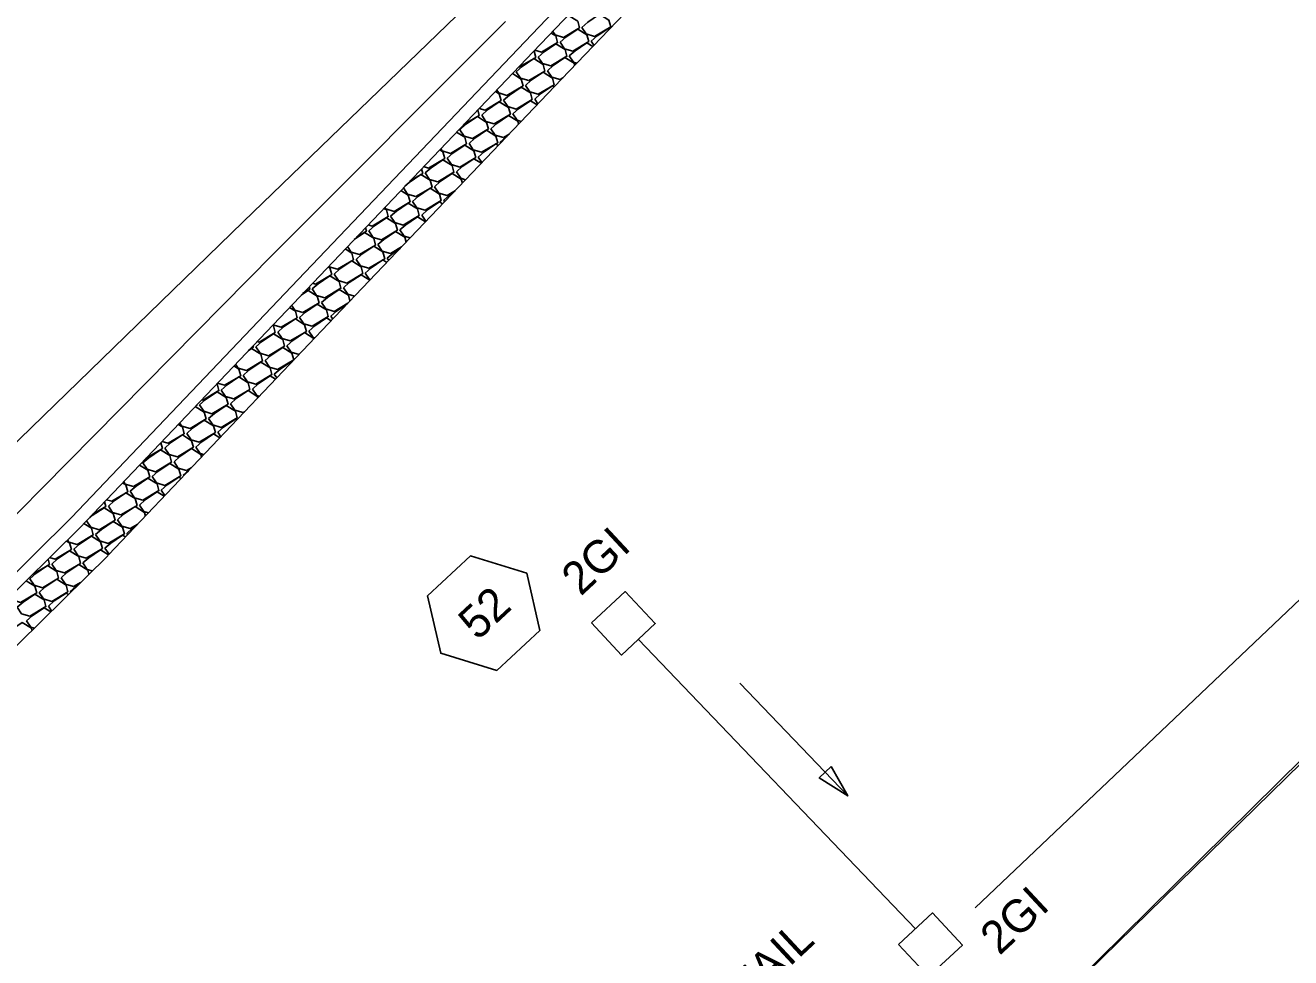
# Model space of a CAD drawing. Extents: x 2384780 to 2405432, y 547869 to 573706.
# Drawn here: x 2397238 to 2397430.9, y 559008.8 to 559150.9 of the extents above; entities that cross this region are included whole.
import ezdxf

# ---------------------------------------------------------------- set-up
doc = ezdxf.new("R2010")
doc.units = 0
for name, color, linetype in [('Old_Level_1', 7, 'Continuous'), ('Old_Level_19', 7, 'Continuous'), ('Old_Level_20', 7, 'Continuous'), ('Old_Level_48', 7, 'Continuous'), ('Old_Level_5', 7, 'Continuous'), ('Old_Level_62', 7, 'Continuous'), ('Old_Level_9', 7, 'Continuous'), ('Prop Drainage Box Number Symbol CELL', 7, 'Continuous')]:
    doc.layers.add(name, color=color, linetype=linetype)

msp = doc.modelspace()

# ---------------------------------------------------------------- linework, layer by layer
at = {"layer": 'Old_Level_1'}
msp.add_line((2397373.68, 559013.22), (2397331.45, 559057.31), dxfattribs=at)
at = {"layer": 'Old_Level_19'}
msp.add_lwpolyline([(2397521.4, 559148.04), (2397382.76, 559016.38)], dxfattribs=at)
at = {"layer": 'Old_Level_20'}
for p, q in [((2397349.98, 559183.01), (2397315.4, 559146.82)), ((2397319.74, 559142.67), (2397354.32, 559178.86)), ((2397315.4, 559146.82), (2397280.84, 559110.59)), ((2397285.19, 559106.45), (2397319.74, 559142.67)), ((2397280.84, 559110.59), (2397246.34, 559074.32)), ((2397250.68, 559070.18), (2397285.19, 559106.46)), ((2397246.4, 559074.39), (2397210.79, 559039.28)), ((2397215, 559035.01), (2397250.62, 559070.11))]:
    msp.add_line(p, q, dxfattribs=at)
for points in [[(2397320.6, 559152.26), (2397320.79, 559152.39), (2397322.2, 559151.51), (2397322.48, 559150.5), (2397320.02, 559149.04), (2397318.76, 559149.41), (2397318.39, 559149.95)], [(2397322.85, 559150.55), (2397323.73, 559151.34), (2397325.53, 559152.56), (2397326.94, 559151.68), (2397327.22, 559150.66), (2397324.76, 559149.2), (2397323.5, 559149.58), (2397322.85, 559150.55)], [(2397319.51, 559148.3), (2397320.39, 559149.09), (2397322.2, 559150.31), (2397323.6, 559149.43), (2397323.88, 559148.41), (2397321.43, 559146.95), (2397320.17, 559147.32), (2397319.51, 559148.3)], [(2397324.25, 559148.47), (2397325.14, 559149.26), (2397326.94, 559150.47), (2397327.1, 559150.37)], [(2397318.16, 559149.7), (2397318.86, 559149.26), (2397319.14, 559148.24), (2397316.69, 559146.79), (2397315.66, 559147.09)], [(2397316.17, 559146.05), (2397317.06, 559146.84), (2397318.86, 559148.06), (2397320.27, 559147.18), (2397320.54, 559146.16), (2397318.09, 559144.7), (2397316.83, 559145.07), (2397316.17, 559146.05)], [(2397320.92, 559146.22), (2397321.8, 559147.01), (2397323.6, 559148.22), (2397324.5, 559147.66)], [(2397324.67, 559147.84), (2397324.25, 559148.47)], [(2397315.54, 559146.96), (2397315.8, 559145.99), (2397313.35, 559144.53), (2397313.25, 559144.56)], [(2397317.58, 559143.96), (2397318.46, 559144.76), (2397320.26, 559145.97), (2397321.67, 559145.1), (2397321.76, 559144.78)], [(2397322.06, 559145.1), (2397321.57, 559145.24), (2397320.92, 559146.22)], [(2397312.84, 559143.8), (2397313.72, 559144.59), (2397315.52, 559145.8), (2397316.93, 559144.93), (2397317.21, 559143.91), (2397314.75, 559142.45), (2397313.49, 559142.82), (2397312.84, 559143.8)], [(2397319.94, 559142.88), (2397319.5, 559142.62), (2397318.24, 559142.99), (2397317.58, 559143.96)], [(2397312.25, 559143.52), (2397313.59, 559142.68), (2397313.87, 559141.66), (2397311.42, 559140.2), (2397310.16, 559140.57), (2397309.86, 559141.01)], [(2397314.24, 559141.71), (2397315.12, 559142.51), (2397316.93, 559143.72), (2397318.33, 559142.85), (2397318.61, 559141.83), (2397316.16, 559140.37), (2397314.9, 559140.74), (2397314.24, 559141.71)], [(2397309.66, 559140.8), (2397310.25, 559140.43), (2397310.53, 559139.41), (2397308.08, 559137.95), (2397307.19, 559138.21)], [(2397310.9, 559139.46), (2397311.79, 559140.25), (2397313.59, 559141.47), (2397315, 559140.59), (2397315.28, 559139.58), (2397312.82, 559138.12), (2397311.56, 559138.49), (2397310.9, 559139.46)], [(2397315.65, 559139.63), (2397316.53, 559140.42), (2397318.33, 559141.64), (2397318.6, 559141.48)], [(2397307.57, 559137.21), (2397308.45, 559138), (2397310.25, 559139.22), (2397311.66, 559138.34), (2397311.94, 559137.33), (2397309.49, 559135.87), (2397308.22, 559136.24), (2397307.57, 559137.21)], [(2397312.31, 559137.38), (2397313.19, 559138.17), (2397315, 559139.39), (2397316, 559138.76)], [(2397316.14, 559138.9), (2397315.65, 559139.63)], [(2397304.23, 559134.96), (2397305.11, 559135.75), (2397306.92, 559136.97), (2397308.32, 559136.09), (2397308.6, 559135.08), (2397306.15, 559133.62), (2397304.89, 559133.99), (2397304.23, 559134.96)], [(2397306.97, 559137.98), (2397307.2, 559137.16), (2397304.86, 559135.77)], [(2397308.97, 559135.13), (2397309.86, 559135.92), (2397311.66, 559137.14), (2397313.06, 559136.26), (2397313.19, 559135.81)], [(2397313.59, 559136.22), (2397312.97, 559136.41), (2397312.31, 559137.38)], [(2397303.75, 559134.61), (2397304.99, 559133.84), (2397305.27, 559132.82), (2397302.81, 559131.37), (2397301.55, 559131.74), (2397301.33, 559132.07)], [(2397305.64, 559132.88), (2397306.52, 559133.67), (2397308.32, 559134.89), (2397309.73, 559134.01), (2397310.01, 559132.99), (2397307.55, 559131.53), (2397306.29, 559131.9), (2397305.64, 559132.88)], [(2397311.74, 559134.29), (2397310.89, 559133.78), (2397309.63, 559134.16), (2397308.97, 559135.13)], [(2397302.3, 559130.63), (2397303.18, 559131.42), (2397304.99, 559132.64), (2397306.39, 559131.76), (2397306.67, 559130.74), (2397304.22, 559129.28), (2397302.96, 559129.65), (2397302.3, 559130.63)], [(2397307.04, 559130.8), (2397307.92, 559131.59), (2397309.73, 559132.8), (2397310.1, 559132.57)], [(2397310.38, 559133.05), (2397311.26, 559133.84), (2397311.4, 559133.93)], [(2397310.45, 559132.94), (2397310.38, 559133.05)], [(2397301.16, 559131.89), (2397301.65, 559131.59), (2397301.93, 559130.57), (2397299.47, 559129.11), (2397298.72, 559129.34)], [(2397303.7, 559128.54), (2397304.59, 559129.34), (2397306.39, 559130.55), (2397307.51, 559129.85)], [(2397307.61, 559129.96), (2397307.04, 559130.8)], [(2397298.41, 559129), (2397298.59, 559128.32), (2397296.66, 559127.18)], [(2397298.96, 559128.38), (2397299.85, 559129.17), (2397301.65, 559130.39), (2397303.05, 559129.51), (2397303.33, 559128.49), (2397300.88, 559127.03), (2397299.62, 559127.4), (2397298.96, 559128.38)], [(2397305.12, 559127.35), (2397304.36, 559127.57), (2397303.7, 559128.54)], [(2397295.87, 559126.35), (2397296.51, 559126.92), (2397298.31, 559128.13), (2397299.72, 559127.26), (2397300, 559126.24), (2397297.54, 559124.78), (2397296.28, 559125.15), (2397295.64, 559126.1)], [(2397300.37, 559126.29), (2397301.25, 559127.09), (2397303.05, 559128.3), (2397304.46, 559127.43), (2397304.62, 559126.83)], [(2397295.26, 559125.71), (2397296.38, 559125.01), (2397296.66, 559123.99), (2397294.21, 559122.53), (2397292.95, 559122.9), (2397292.8, 559123.12)], [(2397297.03, 559124.04), (2397297.91, 559124.84), (2397299.72, 559126.05), (2397301.12, 559125.17), (2397301.4, 559124.16), (2397298.95, 559122.7), (2397297.69, 559123.07), (2397297.03, 559124.04)], [(2397303.55, 559125.7), (2397302.28, 559124.95), (2397301.02, 559125.32), (2397300.37, 559126.29)], [(2397301.77, 559124.21), (2397302.66, 559125), (2397303.29, 559125.43)], [(2397292.67, 559122.99), (2397293.04, 559122.76), (2397293.32, 559121.74), (2397290.87, 559120.28), (2397290.26, 559120.46)], [(2397293.69, 559121.79), (2397294.58, 559122.58), (2397296.38, 559123.8), (2397297.79, 559122.92), (2397298.06, 559121.91), (2397295.61, 559120.45), (2397294.35, 559120.82), (2397293.69, 559121.79)], [(2397298.44, 559121.96), (2397299.32, 559122.75), (2397301.12, 559123.97), (2397301.61, 559123.67)], [(2397301.92, 559123.99), (2397301.77, 559124.21)], [(2397290.36, 559119.54), (2397291.24, 559120.33), (2397293.04, 559121.55), (2397294.45, 559120.67), (2397294.73, 559119.66), (2397292.27, 559118.2), (2397291.01, 559118.57), (2397290.36, 559119.54)], [(2397295.1, 559119.71), (2397295.98, 559120.5), (2397297.78, 559121.72), (2397299.02, 559120.95)], [(2397299.07, 559121.01), (2397298.44, 559121.96)], [(2397288.14, 559118.24), (2397289.71, 559119.3), (2397291.11, 559118.42), (2397291.39, 559117.4), (2397288.94, 559115.95), (2397287.68, 559116.32), (2397287.11, 559117.16)], [(2397289.84, 559120.02), (2397289.99, 559119.49), (2397288.47, 559118.58)], [(2397291.76, 559117.46), (2397292.64, 559118.25), (2397294.45, 559119.47), (2397295.85, 559118.59), (2397296.06, 559117.85)], [(2397296.65, 559118.47), (2397295.76, 559118.74), (2397295.1, 559119.71)], [(2397288.42, 559115.21), (2397289.31, 559116), (2397291.11, 559117.22), (2397292.52, 559116.34), (2397292.8, 559115.32), (2397290.34, 559113.86), (2397289.08, 559114.23), (2397288.42, 559115.21)], [(2397295.35, 559117.11), (2397293.68, 559116.11), (2397292.42, 559116.48), (2397291.76, 559117.46)], [(2397286.77, 559116.8), (2397287.77, 559116.17), (2397288.05, 559115.15), (2397285.6, 559113.7), (2397284.34, 559114.07), (2397284.26, 559114.18)], [(2397289.83, 559113.13), (2397290.71, 559113.92), (2397292.52, 559115.13), (2397293.11, 559114.76)], [(2397293.17, 559115.38), (2397294.05, 559116.17), (2397295.18, 559116.93)], [(2397293.39, 559115.05), (2397293.17, 559115.38)], [(2397284.17, 559114.09), (2397284.44, 559113.92), (2397284.72, 559112.9), (2397282.26, 559111.44), (2397281.79, 559111.58)], [(2397285.09, 559112.96), (2397285.97, 559113.75), (2397287.77, 559114.97), (2397289.18, 559114.09), (2397289.46, 559113.07), (2397287.01, 559111.61), (2397285.75, 559111.98), (2397285.09, 559112.96)], [(2397290.59, 559112.12), (2397290.49, 559112.15), (2397289.83, 559113.13)], [(2397281.75, 559110.71), (2397282.63, 559111.5), (2397284.44, 559112.71), (2397285.84, 559111.84), (2397286.12, 559110.82), (2397283.67, 559109.36), (2397282.41, 559109.73), (2397281.75, 559110.71)], [(2397286.49, 559110.87), (2397287.38, 559111.67), (2397289.18, 559112.88), (2397290.52, 559112.05)], [(2397280.04, 559109.75), (2397281.1, 559110.46), (2397282.51, 559109.59), (2397282.79, 559108.57), (2397280.33, 559107.11), (2397279.07, 559107.48), (2397278.58, 559108.21)], [(2397281.27, 559111.04), (2397281.38, 559110.65), (2397280.27, 559109.99)], [(2397283.16, 559108.62), (2397284.04, 559109.42), (2397285.84, 559110.63), (2397287.25, 559109.76), (2397287.49, 559108.87)], [(2397288.18, 559109.6), (2397287.15, 559109.9), (2397286.49, 559110.87)], [(2397278.28, 559107.89), (2397279.17, 559107.34), (2397279.45, 559106.32), (2397277, 559104.86), (2397275.74, 559105.23)], [(2397279.82, 559106.37), (2397280.7, 559107.16), (2397282.51, 559108.38), (2397283.91, 559107.5), (2397284.19, 559106.49), (2397281.74, 559105.03), (2397280.48, 559105.4), (2397279.82, 559106.37)], [(2397287.15, 559108.52), (2397285.07, 559107.28), (2397283.81, 559107.65), (2397283.16, 559108.62)], [(2397284.56, 559106.54), (2397285.44, 559107.33), (2397287.07, 559108.43)], [(2397276.48, 559104.12), (2397277.37, 559104.91), (2397279.17, 559106.13), (2397280.57, 559105.25), (2397280.85, 559104.24), (2397278.4, 559102.78), (2397277.14, 559103.15), (2397276.48, 559104.12)], [(2397281.22, 559104.29), (2397282.11, 559105.08), (2397283.91, 559106.3), (2397284.62, 559105.86)], [(2397284.86, 559106.1), (2397284.56, 559106.54)], [(2397273.15, 559101.87), (2397274.03, 559102.66), (2397275.83, 559103.88), (2397277.24, 559103), (2397277.52, 559101.99), (2397275.06, 559100.53), (2397273.8, 559100.9), (2397273.15, 559101.87)], [(2397275.69, 559105.17), (2397275.83, 559105.09), (2397276.11, 559104.07), (2397273.66, 559102.61), (2397273.34, 559102.7)], [(2397277.89, 559102.04), (2397278.77, 559102.83), (2397280.57, 559104.05), (2397281.98, 559103.17), (2397282, 559103.1)], [(2397282.13, 559103.24), (2397281.88, 559103.32), (2397281.22, 559104.29)], [(2397271.99, 559101.29), (2397272.5, 559101.63), (2397273.9, 559100.75), (2397274.18, 559099.73), (2397271.73, 559098.28), (2397270.47, 559098.65), (2397270.06, 559099.25)], [(2397272.71, 559102.05), (2397272.77, 559101.82), (2397272.13, 559101.43)], [(2397274.55, 559099.79), (2397275.43, 559100.58), (2397277.24, 559101.8), (2397278.64, 559100.92), (2397278.92, 559099.9), (2397276.47, 559098.44), (2397275.21, 559098.81), (2397274.55, 559099.79)], [(2397279.73, 559100.72), (2397278.54, 559101.06), (2397277.89, 559102.04)], [(2397275.96, 559097.71), (2397276.84, 559098.5), (2397278.64, 559099.71), (2397278.73, 559099.66)], [(2397269.8, 559098.98), (2397270.56, 559098.5), (2397270.84, 559097.48), (2397268.39, 559096.02), (2397267.29, 559096.35)], [(2397271.21, 559097.54), (2397272.1, 559098.33), (2397273.9, 559099.55), (2397275.31, 559098.67), (2397275.58, 559097.65), (2397273.13, 559096.19), (2397271.87, 559096.56), (2397271.21, 559097.54)], [(2397276.33, 559097.15), (2397275.96, 559097.71)], [(2397267.21, 559096.26), (2397267.23, 559096.25), (2397267.51, 559095.23), (2397265.05, 559093.77), (2397264.89, 559093.82)], [(2397267.88, 559095.29), (2397268.76, 559096.08), (2397270.56, 559097.29), (2397271.97, 559096.42), (2397272.25, 559095.4), (2397269.79, 559093.94), (2397268.53, 559094.31), (2397267.88, 559095.29)], [(2397272.62, 559095.45), (2397273.5, 559096.25), (2397275.31, 559097.46), (2397276.14, 559096.94)], [(2397264.54, 559093.04), (2397265.42, 559093.83), (2397267.23, 559095.04), (2397268.63, 559094.17), (2397268.91, 559093.15), (2397266.46, 559091.69), (2397265.2, 559092.06), (2397264.54, 559093.04)], [(2397269.28, 559093.2), (2397270.17, 559094), (2397271.97, 559095.21), (2397273.37, 559094.34), (2397273.44, 559094.1)], [(2397273.68, 559094.36), (2397273.28, 559094.48), (2397272.62, 559095.45)], [(2397263.9, 559092.78), (2397265.29, 559091.92), (2397265.57, 559090.9), (2397263.12, 559089.44), (2397261.86, 559089.81), (2397261.53, 559090.29)], [(2397264.15, 559093.05), (2397264.17, 559092.98), (2397263.99, 559092.87)], [(2397265.94, 559090.95), (2397266.83, 559091.74), (2397268.63, 559092.96), (2397270.04, 559092.08), (2397270.32, 559091.07), (2397267.86, 559089.61), (2397266.6, 559089.98), (2397265.94, 559090.95)], [(2397271.44, 559092), (2397271.2, 559091.86), (2397269.94, 559092.23), (2397269.28, 559093.2)], [(2397261.32, 559090.07), (2397261.96, 559089.67), (2397262.24, 559088.65), (2397259.78, 559087.19), (2397258.84, 559087.47)], [(2397262.61, 559088.7), (2397263.49, 559089.49), (2397265.29, 559090.71), (2397266.7, 559089.83), (2397266.98, 559088.82), (2397264.53, 559087.36), (2397263.27, 559087.73), (2397262.61, 559088.7)], [(2397267.35, 559088.87), (2397268.23, 559089.66), (2397270.04, 559090.88), (2397270.25, 559090.75)], [(2397259.27, 559086.45), (2397260.15, 559087.24), (2397261.96, 559088.46), (2397263.36, 559087.58), (2397263.64, 559086.57), (2397261.19, 559085.11), (2397259.93, 559085.48), (2397259.27, 559086.45)], [(2397264.01, 559086.62), (2397264.9, 559087.41), (2397266.7, 559088.63), (2397267.66, 559088.03)], [(2397267.81, 559088.19), (2397267.35, 559088.87)], [(2397255.93, 559084.2), (2397256.82, 559084.99), (2397258.62, 559086.21), (2397260.03, 559085.33), (2397260.31, 559084.31), (2397257.85, 559082.86), (2397256.59, 559083.23), (2397255.93, 559084.2)], [(2397258.66, 559087.27), (2397258.9, 559086.4), (2397256.45, 559084.94), (2397256.44, 559084.94)], [(2397260.68, 559084.37), (2397261.56, 559085.16), (2397263.36, 559086.38), (2397264.77, 559085.5), (2397264.88, 559085.1)], [(2397265.23, 559085.48), (2397264.67, 559085.65), (2397264.01, 559086.62)], [(2397263.29, 559083.44), (2397262.59, 559083.02), (2397261.33, 559083.39), (2397260.68, 559084.37)], [(2397255.42, 559083.87), (2397256.69, 559083.08), (2397256.97, 559082.06), (2397254.52, 559080.6), (2397253.25, 559080.98), (2397253.01, 559081.34)], [(2397257.34, 559082.12), (2397258.22, 559082.91), (2397260.03, 559084.13), (2397261.43, 559083.25), (2397261.71, 559082.23), (2397259.26, 559080.77), (2397258, 559081.14), (2397257.34, 559082.12)], [(2397262.08, 559082.29), (2397262.86, 559082.99)], [(2397262.13, 559082.21), (2397262.08, 559082.29)], [(2397252.84, 559081.15), (2397253.35, 559080.83), (2397253.63, 559079.81), (2397251.18, 559078.35), (2397250.39, 559078.58)], [(2397254, 559079.87), (2397254.89, 559080.66), (2397256.69, 559081.87), (2397258.09, 559081), (2397258.37, 559079.98), (2397255.92, 559078.52), (2397254.66, 559078.89), (2397254, 559079.87)], [(2397258.74, 559080.03), (2397259.63, 559080.83), (2397261.43, 559082.04), (2397261.77, 559081.83)], [(2397250.67, 559077.62), (2397251.55, 559078.41), (2397253.35, 559079.62), (2397254.76, 559078.75), (2397255.04, 559077.73), (2397252.58, 559076.27), (2397251.32, 559076.64), (2397250.67, 559077.62)], [(2397255.41, 559077.78), (2397256.29, 559078.58), (2397258.09, 559079.79), (2397259.18, 559079.11)], [(2397259.29, 559079.23), (2397258.74, 559080.03)], [(2397247.35, 559075.38), (2397248.21, 559076.16), (2397250.02, 559077.37), (2397251.42, 559076.5), (2397251.7, 559075.48), (2397249.25, 559074.02), (2397247.99, 559074.39), (2397247.33, 559075.36)], [(2397250.1, 559078.27), (2397250.3, 559077.56), (2397248.28, 559076.37)], [(2397252.07, 559075.53), (2397252.95, 559076.32), (2397254.76, 559077.54), (2397256.16, 559076.66), (2397256.32, 559076.1)], [(2397256.79, 559076.6), (2397256.06, 559076.81), (2397255.41, 559077.78)], [(2397246.94, 559074.96), (2397248.08, 559074.25), (2397248.36, 559073.23), (2397245.91, 559071.77), (2397244.65, 559072.14), (2397244.44, 559072.45)], [(2397248.73, 559073.28), (2397249.62, 559074.07), (2397251.42, 559075.29), (2397252.83, 559074.41), (2397253.11, 559073.4), (2397250.65, 559071.94), (2397249.39, 559072.31), (2397248.73, 559073.28)], [(2397255.15, 559074.88), (2397253.99, 559074.19), (2397252.73, 559074.56), (2397252.07, 559075.53)], [(2397253.48, 559073.45), (2397254.36, 559074.24), (2397254.88, 559074.59)], [(2397245.4, 559071.03), (2397246.28, 559071.82), (2397248.08, 559073.04), (2397249.49, 559072.16), (2397249.77, 559071.15), (2397247.31, 559069.69), (2397246.05, 559070.06), (2397245.4, 559071.03)], [(2397250.14, 559071.2), (2397251.02, 559071.99), (2397252.83, 559073.21), (2397253.29, 559072.92)], [(2397253.61, 559073.26), (2397253.48, 559073.45)], [(2397244.28, 559072.29), (2397244.75, 559072), (2397245.03, 559070.98), (2397242.57, 559069.52), (2397241.72, 559069.77)], [(2397242.06, 559068.78), (2397242.94, 559069.57), (2397244.75, 559070.79), (2397246.15, 559069.91), (2397246.43, 559068.89), (2397243.98, 559067.44), (2397242.72, 559067.81), (2397242.06, 559068.78)], [(2397246.8, 559068.95), (2397247.69, 559069.74), (2397249.49, 559070.96), (2397250.7, 559070.2)], [(2397250.77, 559070.27), (2397250.14, 559071.2)], [(2397241.47, 559069.52), (2397241.69, 559068.73), (2397239.24, 559067.27), (2397239.19, 559067.28)], [(2397248.22, 559067.75), (2397247.46, 559067.97), (2397246.8, 559068.95)], [(2397238.72, 559066.53), (2397239.61, 559067.32), (2397241.41, 559068.54), (2397242.82, 559067.66), (2397243.09, 559066.64), (2397240.64, 559065.18), (2397239.38, 559065.56), (2397238.72, 559066.53)], [(2397243.47, 559066.7), (2397244.35, 559067.49), (2397246.15, 559068.71), (2397247.56, 559067.83), (2397247.71, 559067.25)], [(2397238.14, 559066.24), (2397239.48, 559065.41), (2397239.76, 559064.39), (2397237.3, 559062.93), (2397236.04, 559063.31), (2397235.69, 559063.83)], [(2397240.13, 559064.45), (2397241.01, 559065.24), (2397242.81, 559066.46), (2397244.22, 559065.58), (2397244.5, 559064.56), (2397242.05, 559063.1), (2397240.79, 559063.47), (2397240.13, 559064.45)], [(2397246.4, 559065.96), (2397245.38, 559065.35), (2397244.12, 559065.72), (2397243.47, 559066.7)], [(2397244.87, 559064.61), (2397245.75, 559065.41), (2397246.03, 559065.59)], [(2397236.79, 559062.2), (2397237.67, 559062.99), (2397239.48, 559064.2), (2397240.88, 559063.33), (2397241.16, 559062.31), (2397238.71, 559060.85), (2397237.45, 559061.22), (2397236.79, 559062.2)], [(2397241.53, 559062.36), (2397242.42, 559063.16), (2397244.22, 559064.37), (2397244.57, 559064.15)], [(2397244.94, 559064.52), (2397244.87, 559064.61)], [(2397238.2, 559060.11), (2397239.08, 559060.91), (2397240.88, 559062.12), (2397241.88, 559061.5)], [(2397242.02, 559061.64), (2397241.53, 559062.36)], [(2397234.86, 559057.86), (2397235.74, 559058.65), (2397237.55, 559059.87), (2397238.95, 559058.99), (2397239.03, 559058.7)], [(2397239.34, 559059), (2397238.85, 559059.14), (2397238.2, 559060.11)]]:
    msp.add_lwpolyline(points, dxfattribs=at)
at = {"layer": 'Old_Level_48'}
for p, q in [((2397348.71, 559184.56), (2397314.12, 559148.37)), ((2397348.71, 559184.56), (2397314.12, 559148.37)), ((2397307.17, 559155.68), (2397271.23, 559120.92)), ((2397307.17, 559155.68), (2397271.23, 559120.92)), ((2397311.2, 559151.44), (2397275.86, 559116.05)), ((2397311.2, 559151.44), (2397275.86, 559116.05)), ((2397314.12, 559148.37), (2397279.57, 559112.15)), ((2397314.12, 559148.37), (2397279.57, 559112.15)), ((2397271.23, 559120.92), (2397235.35, 559086.1)), ((2397271.23, 559120.92), (2397235.35, 559086.1)), ((2397275.86, 559116.05), (2397240.69, 559080.47)), ((2397275.86, 559116.05), (2397240.69, 559080.47)), ((2397279.57, 559112.15), (2397245.06, 559075.87)), ((2397279.57, 559112.15), (2397245.06, 559075.87)), ((2397240.69, 559080.47), (2397205.57, 559044.85)), ((2397245.06, 559075.87), (2397209.45, 559040.77)), ((2397245.06, 559075.87), (2397209.45, 559040.77))]:
    msp.add_line(p, q, dxfattribs=at)
at = {"layer": 'Old_Level_5'}
msp.add_line((2397363.36, 559033.44), (2397346.92, 559050.61), dxfattribs=at)
msp.add_lwpolyline([(2397360.8, 559037.92), (2397363.36, 559033.44), (2397359, 559036.19)], close=True, dxfattribs=at)
at = {"layer": 'Old_Level_62'}
msp.add_lwpolyline([(2397220.17, 559463.12), (2398218.71, 559471.56), (2398237.6, 559142.52), (2397764.97, 558556.02), (2397466.68, 558691.91), (2397374.16, 558981.45), (2397777.58, 559376.08)], dxfattribs=at)
msp.add_lwpolyline([(2397386.42, 558946.65), (2397892.02, 559420.52), (2397819.35, 559420.85), (2397374.16, 558981.45)], close=True, dxfattribs=at)
at = {"layer": 'Old_Level_9'}
for points in [[(2397324.31, 559059.81), (2397329.45, 559064.6), (2397334.02, 559059.7), (2397328.88, 559054.91)], [(2397371.11, 559010.83), (2397376.25, 559015.62), (2397380.82, 559010.72), (2397375.68, 559005.93)]]:
    msp.add_lwpolyline(points, close=True, dxfattribs=at)
at = {"layer": 'Prop Drainage Box Number Symbol CELL'}
msp.add_lwpolyline([(2397314.42, 559067.4), (2397305.86, 559070.02), (2397299.32, 559063.92), (2397301.33, 559055.2), (2397309.89, 559052.58), (2397316.43, 559058.68)], close=True, dxfattribs=at)

# ---------------------------------------------------------------- texts
at = {"layer": 'Old_Level_5'}
for s, p in [('2GI', (2397322.66, 559063.79)), ('2GI', (2397386.47, 559009.04)), ('SEE DETAIL', (2397330.29, 558984.76))]:
    msp.add_text(s, height=5, rotation=43, dxfattribs=at).set_placement(p)
at = {"layer": 'Prop Drainage Box Number Symbol CELL'}
msp.add_text('52', height=5, rotation=43, dxfattribs=at).set_placement((2397306.94, 559057.01))

doc.saveas('drawing.dxf')
